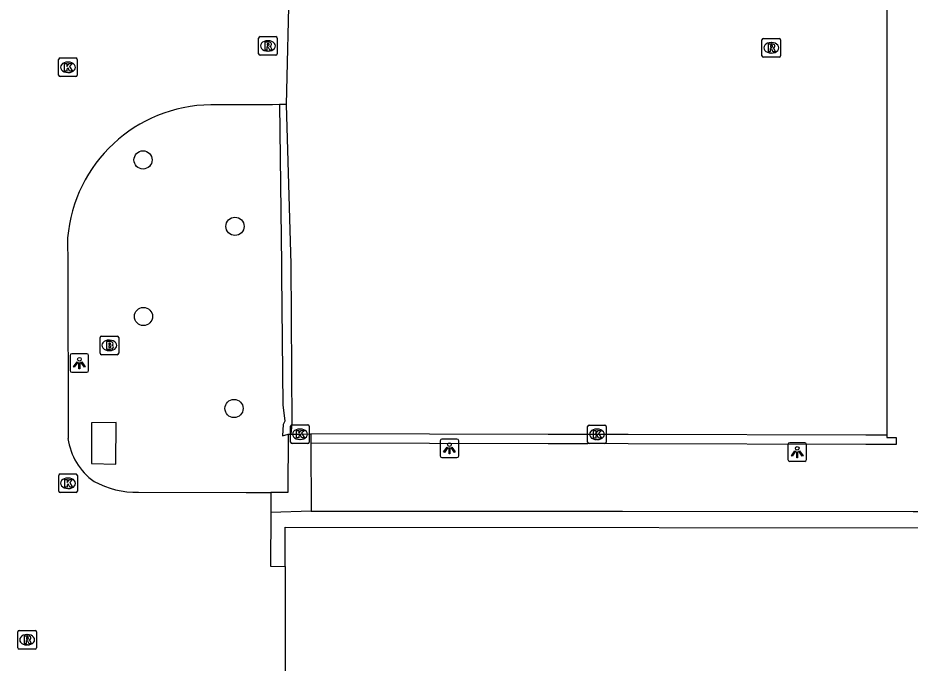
# Model space of a CAD drawing. Extents: x 161477 to 163040, y 383680 to 384868.
# Drawn here: x 162437.43 to 162485.39, y 384227.16 to 384261.82 of the extents above; entities that cross this region are included whole.
import ezdxf

# ---------------------------------------------------------------- set-up
doc = ezdxf.new("R2010")
doc.units = 0
for name, color, linetype in [('IMGEO_Boom', 7, 'Continuous'), ('IMGEO_Brandkraan', 7, 'Continuous'), ('IMGEO_Groenvoorziening', 7, 'Continuous'), ('IMGEO_Kolk', 7, 'Continuous'), ('IMGEO_Lichtpunt', 7, 'Continuous'), ('IMGEO_Pand', 7, 'Continuous'), ('IMGEO_Rijbaan_lokaal_open', 7, 'Continuous'), ('IMGEO_Rioolput', 7, 'Continuous'), ('IMGEO_Voetpad_open', 7, 'Continuous')]:
    doc.layers.add(name, color=color, linetype=linetype)

msp = doc.modelspace()

# ---------------------------------------------------------------- linework, layer by layer
at = {"layer": 'IMGEO_Boom'}
for centre in [(162444.16, 384254.19), (162449.1, 384250.62), (162444.18, 384245.78), (162449.05, 384240.84)]:
    msp.add_circle(centre, 0.489, dxfattribs=at)
at = {"layer": 'IMGEO_Brandkraan'}
for p, q in [((162441.849, 384243.804), (162441.849, 384244.656)), ((162441.924, 384244.73), (162442.776, 384244.73)), ((162442.85, 384244.656), (162442.85, 384243.804)), ((162442.337, 384244.51), (162442.362, 384244.51)), ((162442.776, 384243.73), (162441.924, 384243.73)), ((162442.36, 384243.95), (162442.335, 384243.95))]:
    msp.add_line(p, q, dxfattribs=at)
for points in [[(162441.849, 384243.804), (162441.849, 384244.656)], [(162441.924, 384244.73), (162442.776, 384244.73)], [(162442.85, 384244.656), (162442.85, 384243.804)], [(162442.197, 384244.43), (162442.197, 384244.03), (162442.41, 384244.03)], [(162442.428, 384244.43), (162442.197, 384244.43)], [(162442.376, 384244.349), (162442.322, 384244.349), (162442.322, 384244.273)], [(162442.322, 384244.273), (162442.375, 384244.273)], [(162442.384, 384244.197), (162442.322, 384244.197), (162442.322, 384244.116)], [(162442.322, 384244.116), (162442.384, 384244.116)], [(162442.776, 384243.73), (162441.924, 384243.73)]]:
    msp.add_lwpolyline(points, dxfattribs=at)
for centre, radius, start, end in [((162441.926, 384244.654), 0.0765, 91.552, 178.448), ((162441.926, 384244.654), 0.0765, 91.552, 178.448), ((162442.774, 384244.654), 0.0765, 1.552, 88.448), ((162442.774, 384244.654), 0.0765, 1.552, 88.448), ((162442.377, 384244.311), 0.0379, 267.8285, 90.9355), ((162442.385, 384244.156), 0.0404, 269.8759, 90.5077), ((162442.432, 384244.285), 0.145, 59.4692, 91.5367), ((162442.457, 384244.332), 0.0922, 285.5137, 58.1501), ((162442.462, 384244.14), 0.105, 301.3115, 78.989), ((162441.926, 384243.806), 0.0765, 181.552, 268.448), ((162441.926, 384243.806), 0.0765, 181.552, 268.448), ((162442.416, 384244.281), 0.251, 268.6676, 293.5347), ((162442.774, 384243.806), 0.0765, 271.552, 358.448), ((162442.774, 384243.806), 0.0765, 271.552, 358.448)]:
    msp.add_arc(centre, radius, start, end, dxfattribs=at)
for centre, major_axis, ratio, start_param, end_param in [((162442.336, 384244.23), (-0.387, 0.002), 0.722429, 4.712389, 7.853982), ((162442.361, 384244.23), (-0.39, 0.002), 0.717154, 1.570796, 4.712389)]:
    msp.add_ellipse(centre, major_axis=major_axis, ratio=ratio, start_param=start_param, end_param=end_param, dxfattribs=at)
at = {"layer": 'IMGEO_Groenvoorziening'}
for points in [[(162484.133, 384264.42), (162484.128, 384239.401)], [(162451.487, 384257.162), (162451.594, 384248.59), (162451.594, 384248.018), (162451.675, 384241.037), (162451.772, 384240.15), (162451.687, 384239.979), (162451.654, 384239.375), (162451.959, 384239.461)], [(162451.85, 384257.17), (162452.094, 384248.598), (162452.159, 384239.997), (162452.098, 384239.461)], [(162484.128, 384239.401), (162483.004, 384239.405), (162470.238, 384239.446), (162468.552, 384239.451), (162468.051, 384239.443), (162465.939, 384239.45), (162453.178, 384239.47)], [(162484.128, 384239.401), (162484.128, 384239.285), (162484.628, 384239.282), (162484.628, 384238.899), (162483.003, 384238.905), (162470.236, 384238.946), (162468.555, 384238.951), (162468.055, 384238.943), (162465.938, 384238.95), (162453.182, 384238.97)], [(162453.202, 384235.33), (162469.926, 384235.318), (162485.547, 384235.307), (162489.366, 384235.303), (162492.863, 384235.302), (162492.879, 384232.3)]]:
    msp.add_lwpolyline(points, dxfattribs=at)
at = {"layer": 'IMGEO_Kolk'}
for p, q in [((162439.621, 384258.737), (162439.621, 384259.589)), ((162439.696, 384259.663), (162440.548, 384259.663)), ((162440.109, 384259.443), (162440.134, 384259.443)), ((162440.622, 384259.589), (162440.622, 384258.737)), ((162440.548, 384258.663), (162439.696, 384258.663)), ((162440.132, 384258.883), (162440.107, 384258.883)), ((162452.091, 384239.032), (162452.091, 384239.884)), ((162452.166, 384239.958), (162453.018, 384239.958)), ((162453.092, 384239.884), (162453.092, 384239.032)), ((162468.051, 384239.025), (162468.051, 384239.877)), ((162468.126, 384239.951), (162468.978, 384239.951)), ((162469.052, 384239.877), (162469.052, 384239.025)), ((162452.579, 384239.738), (162452.604, 384239.738)), ((162468.539, 384239.731), (162468.564, 384239.731)), ((162453.018, 384238.958), (162452.166, 384238.958)), ((162452.602, 384239.178), (162452.577, 384239.178)), ((162468.978, 384238.951), (162468.126, 384238.951)), ((162468.562, 384239.171), (162468.537, 384239.171)), ((162439.628, 384236.396), (162439.628, 384237.248)), ((162439.703, 384237.322), (162440.555, 384237.322)), ((162440.116, 384237.102), (162440.141, 384237.102)), ((162440.629, 384237.248), (162440.629, 384236.396)), ((162440.139, 384236.542), (162440.114, 384236.542)), ((162440.555, 384236.322), (162439.703, 384236.322))]:
    msp.add_line(p, q, dxfattribs=at)
for points in [[(162439.621, 384258.737), (162439.621, 384259.589)], [(162439.696, 384259.663), (162440.548, 384259.663)], [(162440.622, 384259.589), (162440.622, 384258.737)], [(162439.942, 384259.363), (162440.065, 384259.363), (162440.065, 384259.212), (162440.195, 384259.363), (162440.359, 384259.363), (162440.213, 384259.212), (162440.366, 384258.963), (162440.214, 384258.963), (162440.129, 384259.127), (162440.065, 384259.06), (162440.065, 384258.963), (162439.942, 384258.963), (162439.942, 384259.363)], [(162440.548, 384258.663), (162439.696, 384258.663)], [(162452.091, 384239.032), (162452.091, 384239.884)], [(162452.166, 384239.958), (162453.018, 384239.958)], [(162453.092, 384239.884), (162453.092, 384239.032)], [(162468.051, 384239.025), (162468.051, 384239.877)], [(162468.126, 384239.951), (162468.978, 384239.951)], [(162469.052, 384239.877), (162469.052, 384239.025)], [(162452.412, 384239.658), (162452.535, 384239.658), (162452.535, 384239.507), (162452.665, 384239.658), (162452.829, 384239.658), (162452.683, 384239.507), (162452.836, 384239.258), (162452.684, 384239.258), (162452.599, 384239.422), (162452.535, 384239.355), (162452.535, 384239.258), (162452.412, 384239.258), (162452.412, 384239.658)], [(162468.372, 384239.651), (162468.495, 384239.651), (162468.495, 384239.5), (162468.625, 384239.651), (162468.789, 384239.651), (162468.643, 384239.5), (162468.796, 384239.251), (162468.644, 384239.251), (162468.559, 384239.415), (162468.495, 384239.348), (162468.495, 384239.251), (162468.372, 384239.251), (162468.372, 384239.651)], [(162453.018, 384238.958), (162452.166, 384238.958)], [(162468.978, 384238.951), (162468.126, 384238.951)], [(162439.628, 384236.396), (162439.628, 384237.248)], [(162439.703, 384237.322), (162440.555, 384237.322)], [(162439.949, 384237.022), (162440.072, 384237.022), (162440.072, 384236.871), (162440.202, 384237.022), (162440.366, 384237.022), (162440.22, 384236.871), (162440.373, 384236.622), (162440.221, 384236.622), (162440.136, 384236.786), (162440.072, 384236.719), (162440.072, 384236.622), (162439.949, 384236.622), (162439.949, 384237.022)], [(162440.629, 384237.248), (162440.629, 384236.396)], [(162440.555, 384236.322), (162439.703, 384236.322)]]:
    msp.add_lwpolyline(points, dxfattribs=at)
for centre, start, end in [((162439.698, 384259.587), 91.552, 178.448), ((162439.698, 384259.587), 91.552, 178.448), ((162440.546, 384259.587), 1.552, 88.448), ((162440.546, 384259.587), 1.552, 88.448), ((162439.698, 384258.739), 181.552, 268.448), ((162439.698, 384258.739), 181.552, 268.448), ((162440.546, 384258.739), 271.552, 358.448), ((162440.546, 384258.739), 271.552, 358.448), ((162452.168, 384239.882), 91.552, 178.448), ((162452.168, 384239.882), 91.552, 178.448), ((162453.016, 384239.882), 1.552, 88.448), ((162453.016, 384239.882), 1.552, 88.448), ((162468.128, 384239.875), 91.552, 178.448), ((162468.128, 384239.875), 91.552, 178.448), ((162468.976, 384239.875), 1.552, 88.448), ((162468.976, 384239.875), 1.552, 88.448), ((162452.168, 384239.034), 181.552, 268.448), ((162452.168, 384239.034), 181.552, 268.448), ((162453.016, 384239.034), 271.552, 358.448), ((162453.016, 384239.034), 271.552, 358.448), ((162468.128, 384239.027), 181.552, 268.448), ((162468.128, 384239.027), 181.552, 268.448), ((162468.976, 384239.027), 271.552, 358.448), ((162468.976, 384239.027), 271.552, 358.448), ((162439.705, 384237.246), 91.552, 178.448), ((162439.705, 384237.246), 91.552, 178.448), ((162440.553, 384237.246), 1.552, 88.448), ((162440.553, 384237.246), 1.552, 88.448), ((162439.705, 384236.398), 181.552, 268.448), ((162439.705, 384236.398), 181.552, 268.448), ((162440.553, 384236.398), 271.552, 358.448), ((162440.553, 384236.398), 271.552, 358.448)]:
    msp.add_arc(centre, 0.0765, start, end, dxfattribs=at)
for centre, major_axis, ratio, start_param, end_param in [((162440.108, 384259.163), (-0.387, 0.002), 0.722429, 4.712389, 7.853982), ((162440.133, 384259.163), (-0.39, 0.002), 0.717154, 1.570796, 4.712389), ((162452.578, 384239.458), (-0.387, 0.002), 0.722429, 4.712389, 7.853982), ((162452.603, 384239.458), (-0.39, 0.002), 0.717154, 1.570796, 4.712389), ((162468.538, 384239.451), (-0.387, 0.002), 0.722429, 4.712389, 7.853982), ((162468.563, 384239.451), (-0.39, 0.002), 0.717154, 1.570796, 4.712389), ((162440.115, 384236.822), (-0.387, 0.002), 0.722429, 4.712389, 7.853982), ((162440.14, 384236.822), (-0.39, 0.002), 0.717154, 1.570796, 4.712389)]:
    msp.add_ellipse(centre, major_axis=major_axis, ratio=ratio, start_param=start_param, end_param=end_param, dxfattribs=at)
at = {"layer": 'IMGEO_Lichtpunt'}
for p, q in [((162440.237, 384243.683), (162440.237, 384242.876)), ((162440.237, 384243.683), (162440.237, 384242.876)), ((162441.139, 384243.778), (162440.331, 384243.778)), ((162441.139, 384243.778), (162440.331, 384243.778)), ((162441.233, 384242.876), (162441.233, 384243.683)), ((162441.233, 384242.876), (162441.233, 384243.683)), ((162440.331, 384242.782), (162441.139, 384242.782)), ((162440.331, 384242.782), (162441.139, 384242.782)), ((162460.127, 384239.103), (162460.127, 384238.296)), ((162460.127, 384239.103), (162460.127, 384238.296)), ((162461.029, 384239.198), (162460.221, 384239.198)), ((162461.029, 384239.198), (162460.221, 384239.198)), ((162461.123, 384238.296), (162461.123, 384239.103)), ((162461.123, 384238.296), (162461.123, 384239.103)), ((162478.817, 384238.903), (162478.817, 384238.096)), ((162478.817, 384238.903), (162478.817, 384238.096)), ((162479.719, 384238.998), (162478.911, 384238.998)), ((162479.719, 384238.998), (162478.911, 384238.998)), ((162479.813, 384238.096), (162479.813, 384238.903)), ((162479.813, 384238.096), (162479.813, 384238.903)), ((162460.221, 384238.202), (162461.029, 384238.202)), ((162460.221, 384238.202), (162461.029, 384238.202)), ((162478.911, 384238.002), (162479.719, 384238.002)), ((162478.911, 384238.002), (162479.719, 384238.002))]:
    msp.add_line(p, q, dxfattribs=at)
for points in [[(162440.611, 384243.347), (162440.65, 384243.319), (162440.462, 384243.057), (162440.424, 384243.084), (162440.611, 384243.347)], [(162440.713, 384243.299), (162440.76, 384243.299), (162440.76, 384242.977), (162440.713, 384242.977), (162440.713, 384243.299)], [(162440.823, 384243.319), (162440.861, 384243.346), (162441.048, 384243.084), (162441.009, 384243.056), (162440.823, 384243.319)], [(162460.501, 384238.767), (162460.54, 384238.739), (162460.352, 384238.477), (162460.314, 384238.504), (162460.501, 384238.767)], [(162460.603, 384238.719), (162460.65, 384238.719), (162460.65, 384238.397), (162460.603, 384238.397), (162460.603, 384238.719)], [(162460.713, 384238.739), (162460.751, 384238.766), (162460.938, 384238.504), (162460.899, 384238.476), (162460.713, 384238.739)], [(162479.191, 384238.567), (162479.23, 384238.539), (162479.042, 384238.277), (162479.004, 384238.304), (162479.191, 384238.567)], [(162479.293, 384238.519), (162479.34, 384238.519), (162479.34, 384238.197), (162479.293, 384238.197), (162479.293, 384238.519)], [(162479.403, 384238.539), (162479.441, 384238.566), (162479.628, 384238.304), (162479.589, 384238.276), (162479.403, 384238.539)]]:
    msp.add_lwpolyline(points, dxfattribs=at)
for centre in [(162440.736, 384243.481), (162460.626, 384238.901), (162479.316, 384238.701)]:
    msp.add_circle(centre, 0.0994, dxfattribs=at)
for centre, start, end in [((162440.331, 384243.683), 90, 180), ((162440.331, 384243.683), 90, 180), ((162441.139, 384243.683), 0, 90), ((162441.139, 384243.683), 0, 90), ((162440.331, 384242.876), 180, 270), ((162440.331, 384242.876), 180, 270), ((162441.139, 384242.876), 270, 0), ((162441.139, 384242.876), 270, 360), ((162460.221, 384239.103), 90, 180), ((162460.221, 384239.103), 90, 180), ((162461.029, 384239.103), 0, 90), ((162461.029, 384239.103), 0, 90), ((162478.911, 384238.903), 90, 180), ((162478.911, 384238.903), 90, 180), ((162479.719, 384238.903), 0, 90), ((162479.719, 384238.903), 0, 90), ((162460.221, 384238.296), 180, 270), ((162460.221, 384238.296), 180, 270), ((162461.029, 384238.296), 270, 0), ((162461.029, 384238.296), 270, 360), ((162478.911, 384238.096), 180, 270), ((162478.911, 384238.096), 180, 270), ((162479.719, 384238.096), 270, 0), ((162479.719, 384238.096), 270, 360)]:
    msp.add_arc(centre, 0.0946, start, end, dxfattribs=at)
at = {"layer": 'IMGEO_Pand'}
for points in [[(162451.8, 384232.358), (162451.802, 384234.461), (162491.985, 384234.438), (162491.984, 384232.3)], [(162451.8, 384232.358), (162451.794, 384226.345)]]:
    msp.add_lwpolyline(points, dxfattribs=at)
at = {"layer": 'IMGEO_Rijbaan_lokaal_open'}
for points in [[(162451.984, 384264.151), (162452.004, 384263.919), (162451.85, 384257.17)], [(162451.487, 384257.162), (162451.113, 384257.154), (162447.794, 384257.148)], [(162451.85, 384257.17), (162451.487, 384257.162)], [(162440.106, 384250), (162440.121, 384248.541), (162440.125, 384239.231)], [(162443.913, 384236.34), (162449.692, 384236.335), (162451.023, 384236.334)], [(162451.023, 384236.334), (162451.018, 384235.246)], [(162451.018, 384235.246), (162451.012, 384232.365), (162451.8, 384232.358)]]:
    msp.add_lwpolyline(points, dxfattribs=at)
for centre, radius, start, end in [((162447.879, 384249.348), 7.801, 90.626, 175.2049), ((162443.472, 384239.689), 3.379, 187.7911, 234.8647), ((162443.796, 384241.01), 4.671, 240.9544, 271.4371)]:
    msp.add_arc(centre, radius, start, end, dxfattribs=at)
at = {"layer": 'IMGEO_Rioolput'}
for p, q in [((162450.369, 384259.884), (162450.369, 384260.736)), ((162450.444, 384260.81), (162451.296, 384260.81)), ((162450.857, 384260.59), (162450.882, 384260.59)), ((162451.37, 384260.736), (162451.37, 384259.884)), ((162477.419, 384259.784), (162477.419, 384260.636)), ((162477.494, 384260.71), (162478.346, 384260.71)), ((162477.907, 384260.49), (162477.932, 384260.49)), ((162478.42, 384260.636), (162478.42, 384259.784)), ((162450.88, 384260.03), (162450.855, 384260.03)), ((162477.93, 384259.93), (162477.905, 384259.93)), ((162451.296, 384259.81), (162450.444, 384259.81)), ((162478.346, 384259.71), (162477.494, 384259.71)), ((162437.429, 384227.994), (162437.429, 384228.846)), ((162437.504, 384228.92), (162438.356, 384228.92)), ((162438.43, 384228.846), (162438.43, 384227.994)), ((162437.917, 384228.7), (162437.942, 384228.7)), ((162438.356, 384227.92), (162437.504, 384227.92)), ((162437.94, 384228.14), (162437.915, 384228.14))]:
    msp.add_line(p, q, dxfattribs=at)
for points in [[(162450.369, 384259.884), (162450.369, 384260.736)], [(162450.444, 384260.81), (162451.296, 384260.81)], [(162450.958, 384260.508), (162450.706, 384260.51), (162450.706, 384260.11)], [(162450.884, 384260.429), (162450.83, 384260.429), (162450.83, 384260.348)], [(162451.37, 384260.736), (162451.37, 384259.884)], [(162477.419, 384259.784), (162477.419, 384260.636)], [(162477.494, 384260.71), (162478.346, 384260.71)], [(162478.008, 384260.408), (162477.756, 384260.41), (162477.756, 384260.01)], [(162478.42, 384260.636), (162478.42, 384259.784)], [(162450.706, 384260.11), (162450.83, 384260.11), (162450.83, 384260.272), (162450.841, 384260.272)], [(162450.83, 384260.348), (162450.882, 384260.348)], [(162450.888, 384260.243), (162450.959, 384260.11), (162451.099, 384260.11), (162451.034, 384260.236)], [(162477.756, 384260.01), (162477.88, 384260.01), (162477.88, 384260.172), (162477.891, 384260.172)], [(162477.934, 384260.329), (162477.88, 384260.329), (162477.88, 384260.248)], [(162477.88, 384260.248), (162477.932, 384260.248)], [(162477.938, 384260.143), (162478.009, 384260.01), (162478.149, 384260.01), (162478.084, 384260.136)], [(162451.296, 384259.81), (162450.444, 384259.81)], [(162478.346, 384259.71), (162477.494, 384259.71)], [(162437.429, 384227.994), (162437.429, 384228.846)], [(162437.504, 384228.92), (162438.356, 384228.92)], [(162438.43, 384228.846), (162438.43, 384227.994)], [(162438.018, 384228.618), (162437.766, 384228.62), (162437.766, 384228.22)], [(162437.766, 384228.22), (162437.89, 384228.22), (162437.89, 384228.382), (162437.901, 384228.382)], [(162437.944, 384228.539), (162437.89, 384228.539), (162437.89, 384228.458)], [(162437.89, 384228.458), (162437.942, 384228.458)], [(162437.948, 384228.353), (162438.019, 384228.22), (162438.159, 384228.22), (162438.094, 384228.346)], [(162438.356, 384227.92), (162437.504, 384227.92)]]:
    msp.add_lwpolyline(points, dxfattribs=at)
for centre, radius, start, end in [((162450.446, 384260.734), 0.0765, 91.552, 178.448), ((162450.446, 384260.734), 0.0765, 91.552, 178.448), ((162450.89, 384260.333), 0.0964, 77.0061, 93.1865), ((162450.904, 384260.39), 0.0378, 276.6634, 79.6772), ((162450.957, 384260.398), 0.109, 350.3612, 89.416), ((162450.955, 384260.398), 0.112, 277.5842, 350.9817), ((162451.294, 384260.734), 0.0765, 1.552, 88.448), ((162451.294, 384260.734), 0.0765, 1.552, 88.448), ((162477.496, 384260.634), 0.0765, 91.552, 178.448), ((162477.496, 384260.634), 0.0765, 91.552, 178.448), ((162478.007, 384260.298), 0.109, 350.3612, 89.416), ((162478.344, 384260.634), 0.0765, 1.552, 88.448), ((162478.344, 384260.634), 0.0765, 1.552, 88.448), ((162450.84, 384260.219), 0.0533, 26.0293, 88.6989), ((162450.866, 384260.537), 0.19, 274.7715, 282.9687), ((162450.939, 384260.183), 0.108, 29.5134, 73.7905), ((162477.89, 384260.119), 0.0533, 26.0293, 88.6989), ((162477.916, 384260.437), 0.19, 274.7715, 282.9687), ((162477.94, 384260.233), 0.0964, 77.0061, 93.1865), ((162477.954, 384260.29), 0.0378, 276.6634, 79.6772), ((162478.005, 384260.298), 0.112, 277.5842, 350.9817), ((162477.989, 384260.083), 0.108, 29.5134, 73.7905), ((162450.446, 384259.886), 0.0765, 181.552, 268.448), ((162450.446, 384259.886), 0.0765, 181.552, 268.448), ((162451.294, 384259.886), 0.0765, 271.552, 358.448), ((162451.294, 384259.886), 0.0765, 271.552, 358.448), ((162477.496, 384259.786), 0.0765, 181.552, 268.448), ((162477.496, 384259.786), 0.0765, 181.552, 268.448), ((162478.344, 384259.786), 0.0765, 271.552, 358.448), ((162478.344, 384259.786), 0.0765, 271.552, 358.448), ((162437.506, 384228.844), 0.0765, 91.552, 178.448), ((162437.506, 384228.844), 0.0765, 91.552, 178.448), ((162438.354, 384228.844), 0.0765, 1.552, 88.448), ((162438.354, 384228.844), 0.0765, 1.552, 88.448), ((162437.9, 384228.329), 0.0533, 26.0293, 88.6989), ((162437.926, 384228.647), 0.19, 274.7715, 282.9687), ((162437.95, 384228.443), 0.0964, 77.0061, 93.1865), ((162437.964, 384228.5), 0.0378, 276.6634, 79.6772), ((162438.017, 384228.508), 0.109, 350.3612, 89.416), ((162438.015, 384228.508), 0.112, 277.5842, 350.9817), ((162437.999, 384228.293), 0.108, 29.5134, 73.7905), ((162437.506, 384227.996), 0.0765, 181.552, 268.448), ((162437.506, 384227.996), 0.0765, 181.552, 268.448), ((162438.354, 384227.996), 0.0765, 271.552, 358.448), ((162438.354, 384227.996), 0.0765, 271.552, 358.448)]:
    msp.add_arc(centre, radius, start, end, dxfattribs=at)
for centre, major_axis, ratio, start_param, end_param in [((162450.856, 384260.31), (-0.387, 0.002), 0.722429, 4.712389, 7.853982), ((162450.881, 384260.31), (-0.39, 0.002), 0.717154, 1.570796, 4.712389), ((162477.906, 384260.21), (-0.387, 0.002), 0.722429, 4.712389, 7.853982), ((162477.931, 384260.21), (-0.39, 0.002), 0.717154, 1.570796, 4.712389), ((162437.916, 384228.42), (-0.387, 0.002), 0.722429, 4.712389, 7.853982), ((162437.941, 384228.42), (-0.39, 0.002), 0.717154, 1.570796, 4.712389)]:
    msp.add_ellipse(centre, major_axis=major_axis, ratio=ratio, start_param=start_param, end_param=end_param, dxfattribs=at)
at = {"layer": 'IMGEO_Voetpad_open'}
for points in [[(162442.71, 384240.083), (162441.39, 384240.077), (162441.39, 384237.882), (162442.703, 384237.851), (162442.71, 384240.083)], [(162451.959, 384239.461), (162451.936, 384236.333), (162451.023, 384236.334)], [(162451.959, 384239.461), (162452.098, 384239.461)], [(162452.098, 384239.461), (162452.592, 384239.458), (162453.178, 384239.47)], [(162453.178, 384239.47), (162453.182, 384238.97)], [(162453.182, 384238.97), (162453.202, 384235.33)], [(162453.202, 384235.33), (162451.018, 384235.246)]]:
    msp.add_lwpolyline(points, dxfattribs=at)

doc.saveas('drawing.dxf')
